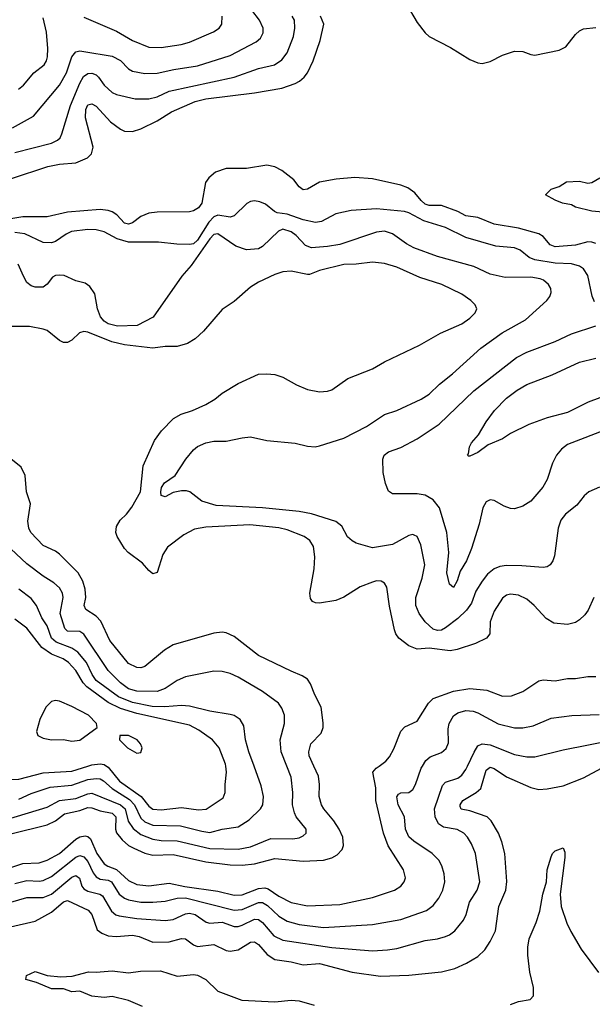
# Model space of a CAD drawing. Header units: inches. Extents: x 1305375 to 1407406, y 744550 to 841633.
# Tile 396 of 509: x 1375114 to 1377933, y 818828 to 823672. Entities that reach past the tile are written whole.
import ezdxf

# ---------------------------------------------------------------- set-up
doc = ezdxf.new("R2010")
doc.units = ezdxf.units.IN
doc.header["$MEASUREMENT"] = 0
doc.layers.add('B3871', color=7, linetype='Continuous')
doc.layers.add('B3872', color=7, linetype='Continuous')

msp = doc.modelspace()

# ---------------------------------------------------------------- linework, layer by layer
at = {"layer": 'B3871', "color": 5}
for points, elevation in [([(1374998.3, 820000), (1375014.9, 819974.9), (1375050, 819943.5), (1375074.3, 819934.3), (1375110, 819935.1), (1375230, 819967.1), (1375370, 819975.5), (1375449.6, 820000)], 1280), ([(1375050, 819736.9), (1375250, 819797.4), (1375310, 819830.1), (1375390, 819839.9), (1375450, 819863.3), (1375470, 819866), (1375610.9, 819810), (1375632.6, 819790), (1375648.8, 819728.8), (1375672.2, 819692.2), (1375710, 819663.1), (1375770, 819639.7), (1375810, 819634.4), (1375890, 819633), (1376050, 819595.2), (1376190, 819591.5), (1376250, 819603.1), (1376350, 819643.8), (1376457.9, 819642.1), (1376490, 819647.1), (1376510, 819657.4), (1376523.5, 819670), (1376523.5, 819690), (1376475.3, 819750), (1376466.2, 819770), (1376457.6, 819810), (1376459.1, 819870), (1376450, 819946), (1376429, 820000)], 1240), ([(1375069, 819210), (1375190, 819236.6), (1375270, 819281.2), (1375330, 819332), (1375350, 819338.2), (1375451.9, 819291.9), (1375469.2, 819269.2), (1375494.8, 819194.8), (1375517.7, 819177.7), (1375550, 819165), (1375590, 819162), (1375670, 819168.6), (1375701.7, 819161.7), (1375770, 819134.4), (1375850, 819136.2), (1375910, 819152.1), (1375930, 819150.2), (1375970, 819120.9), (1375990, 819112.6), (1376070, 819122.6), (1376130, 819092.1), (1376150, 819089.5), (1376190, 819095.5), (1376250, 819134.4), (1376270, 819135.4), (1376290, 819122), (1376332.5, 819072.5), (1376370, 819049), (1376450, 819037.4), (1376510, 819021.8), (1376590, 819028.3), (1376750, 818985.4), (1376890, 818967.3), (1377030, 818970.7), (1377190, 818988.6), (1377255.8, 819004.2), (1377313.3, 819030), (1377370, 819062.8), (1377403.3, 819096.7), (1377430, 819136.9), (1377455.8, 819190), (1377473, 819310), (1377506.7, 819390), (1377511.9, 819431.9), (1377502.6, 819570), (1377487.8, 819627.8), (1377471.2, 819670), (1377435.4, 819730), (1377414.8, 819750), (1377330, 819779.2), (1377287.7, 819787.7), (1377281.9, 819801.9), (1377281.5, 819810), (1377294.8, 819830), (1377361.2, 819870), (1377383.7, 819890), (1377410, 819979.2), (1377430, 819994.1), (1377450, 819988.2), (1377510, 819947.9), (1377630, 819895.3), (1377670, 819885), (1377710, 819887.6), (1377790, 819902.2), (1377890, 819941.5), (1377977.3, 819990)], 1120), ([(1375070, 819666), (1375250, 819711.3), (1375290, 819731.4), (1375334.9, 819765.1), (1375410, 819781), (1375450, 819796.1), (1375470, 819795.4), (1375510, 819780.3), (1375570, 819768.3), (1375588, 819750), (1375585.9, 819690), (1375591, 819671), (1375617.8, 819637.8), (1375650, 819610.1), (1375675.5, 819595.5), (1375730, 819570.9), (1375770, 819561), (1375870, 819565), (1376030, 819528.6), (1376150, 819514), (1376210, 819512.4), (1376270, 819519.7), (1376370, 819544.7), (1376510, 819532.9), (1376610, 819536.8), (1376650, 819548.8), (1376676.2, 819563.8), (1376700.7, 819590), (1376708.2, 819610), (1376703.9, 819650), (1376686.2, 819690), (1376661.1, 819730), (1376610.6, 819790), (1376598.9, 819810), (1376588, 819850), (1376589.9, 819910), (1376585.7, 819950), (1376562.6, 820000)], 1220), ([(1375070, 819501.8), (1375130, 819520.5), (1375210, 819523.3), (1375250, 819537.8), (1375310, 819569.6), (1375390, 819639.9), (1375410, 819652.1), (1375436.1, 819656.1), (1375450, 819654), (1375462.5, 819642.5), (1375494.6, 819570), (1375530, 819519.6), (1375547.3, 819507.3), (1375590.6, 819490.6), (1375650, 819436.8), (1375690, 819417), (1375750, 819411.6), (1375850, 819424.4), (1375927.4, 819407.4), (1376090, 819384), (1376170, 819364.5), (1376210, 819366.8), (1376290, 819397.4), (1376320.9, 819400.9), (1376336.5, 819396.5), (1376390, 819360.7), (1376450, 819329.1), (1376530, 819312.5), (1376690, 819319.5), (1376850, 819354.3), (1376958.7, 819390), (1376990.5, 819409.5), (1377007.4, 819430), (1377014, 819450), (1377003.7, 819490), (1376928.5, 819608.5), (1376904.5, 819670), (1376866.6, 819830), (1376866.8, 819893.2), (1376853.2, 819970), (1376868.7, 819990), (1376882.8, 820000)], 1180), ([(1375070, 819330.5), (1375150, 819352.8), (1375230, 819354.3), (1375270, 819369.2), (1375370, 819453.8), (1375390, 819461.6), (1375408.6, 819448.6), (1375420.8, 819410), (1375430, 819396.1), (1375450, 819384.9), (1375509.4, 819369.4), (1375521, 819361), (1375565.6, 819285.6), (1375587.9, 819267.9), (1375603.1, 819263.1), (1375690, 819250.1), (1375830, 819239.8), (1375870, 819245.6), (1375930, 819272.9), (1375950, 819276.6), (1375977.2, 819270), (1376032, 819232), (1376050, 819227.5), (1376110, 819232), (1376170, 819210.1), (1376190, 819210.5), (1376210, 819217.5), (1376270, 819246.9), (1376290, 819245.8), (1376310, 819230.7), (1376364.6, 819164.6), (1376410, 819144.2), (1376650, 819108.1), (1376850, 819091.5), (1376924.7, 819095.3), (1376970, 819102.5), (1377110, 819142.2), (1377170, 819150.2), (1377210, 819161.5), (1377230, 819170.2), (1377255.6, 819190), (1377298.5, 819241.5), (1377311.8, 819270), (1377328.9, 819330), (1377365.8, 819390), (1377378.9, 819430), (1377358.2, 819570), (1377338, 819618), (1377318.2, 819650), (1377299.7, 819670), (1377267.7, 819687.7), (1377200, 819700), (1377175.8, 819715.8), (1377159.5, 819750), (1377155.4, 819790), (1377194.7, 819905.3), (1377210, 819920.6), (1377270, 819940.5), (1377290, 819954.7), (1377310, 819983.2), (1377317.9, 820000)], 1140), ([(1375090, 819422.7), (1375150, 819437.8), (1375210, 819434.3), (1375230, 819437.7), (1375270, 819456.9), (1375390, 819551.5), (1375410, 819560.1), (1375430, 819554.1), (1375450, 819530.7), (1375475.5, 819475.5), (1375490, 819455.1), (1375510, 819444.3), (1375550, 819439.3), (1375566.3, 819430), (1375603.4, 819370), (1375630, 819350.6), (1375650, 819342.7), (1375710, 819330.5), (1375769.5, 819330.5), (1375830, 819336.1), (1375889.3, 819350.7), (1375930, 819351.7), (1376170, 819291.9), (1376210, 819295.1), (1376289.5, 819329.5), (1376310, 819329.3), (1376334.5, 819314.5), (1376390, 819261.2), (1376430, 819236.8), (1376490, 819220.8), (1376610, 819205.6), (1376850, 819220.5), (1376990, 819245.1), (1377116.3, 819290), (1377150, 819313.8), (1377177.7, 819350), (1377197.3, 819390), (1377206.6, 819430), (1377204, 819470), (1377191.6, 819510), (1377176.6, 819536.6), (1377143.9, 819570), (1377054, 819630), (1377030, 819651.3), (1377014, 819690), (1377007.5, 819750), (1376977.7, 819810), (1376970.7, 819849.3), (1376978, 819862), (1376990, 819868.2), (1377030, 819870.9), (1377050, 819885.2), (1377063, 819910), (1377090.7, 819990), (1377096.7, 820000)], 1160), ([(1375110, 819837.5), (1375170, 819865.9), (1375263.4, 819896.6), (1375370, 819905.7), (1375450, 819933.5), (1375490, 819939.7), (1375510, 819936.9), (1375527.4, 819927.4), (1375569.2, 819889.2), (1375655.1, 819835.1), (1375679, 819810), (1375710, 819743.6), (1375730, 819725.4), (1375770, 819709.7), (1375905.5, 819705.5), (1376010, 819679.6), (1376050, 819674.1), (1376110, 819689.6), (1376190, 819701.6), (1376243.8, 819736.2), (1376299.8, 819790), (1376310.6, 819810), (1376314.5, 819850), (1376302.8, 819902.8), (1376267.5, 820000)], 1260), ([(1375542, 820000), (1375550, 819995), (1375606.2, 819926.2), (1375712.3, 819850), (1375750, 819803), (1375770, 819787.7), (1375810, 819784.4), (1375910, 819796.1), (1375994.5, 819785.5), (1376031.5, 819788.5), (1376116.2, 819843.8), (1376126, 819870), (1376125, 819910), (1376131.8, 819970), (1376128.3, 820000)], 1280), ([(1377530, 818826.9), (1377570, 818842.3), (1377627.6, 818852.4), (1377644, 818870), (1377643.2, 818910), (1377625.6, 818985.6), (1377614.6, 819070), (1377614.8, 819110), (1377621.2, 819150), (1377656.7, 819230), (1377674.3, 819285.7), (1377689.7, 819370.3), (1377707, 819430), (1377710.7, 819490), (1377730, 819554), (1377736.9, 819570), (1377750, 819583.1), (1377790, 819597.6), (1377796.9, 819576.9), (1377797.5, 819550), (1377774.7, 819370), (1377779, 819310), (1377807.5, 819227.5), (1377827, 819187), (1377878.6, 819098.6), (1377964, 818984)], 1080), ([(1375718.1, 818818.1), (1375650, 818846.6), (1375570, 818866.6), (1375530, 818862.3), (1375470, 818867.6), (1375410, 818892), (1375370, 818889.1), (1375330, 818903.5), (1375270, 818904.5), (1375196.1, 818936.1), (1375143.7, 818950), (1375147, 818970), (1375190, 818990.2), (1375250, 818970.2), (1375316.9, 818963.1), (1375373.2, 818966.8), (1375452.5, 818987.5), (1375490, 818985.5), (1375570, 818993.5), (1375650, 818982.8), (1375709.4, 818990.6), (1375806.5, 818993.5), (1375890, 818966.1), (1375970, 818974.6), (1375990, 818972.2), (1376030.1, 818950), (1376090, 818892), (1376208.1, 818848.1), (1376370, 818839.9), (1376450, 818848.2), (1376490, 818845.2), (1376563.3, 818823.3)], 1080)]:
    msp.add_lwpolyline(points, dxfattribs=dict(at, elevation=elevation))
at = {"layer": 'B3872', "color": 5}
for points, elevation in [([(1375079.5, 823140.5), (1375182.9, 823197.1), (1375310, 823349.2), (1375344.2, 823410), (1375371.1, 823488.9), (1375390, 823513.6), (1375410, 823518.2), (1375430, 823516.1), (1375570, 823492.1), (1375610, 823471), (1375650, 823430.2), (1375670, 823419.4), (1375730, 823407), (1375790, 823409.5), (1375872.7, 823427.3), (1375990, 823444.3), (1376150, 823495.5), (1376277.7, 823562.3), (1376298.7, 823581.3), (1376311.9, 823608.1), (1376312.4, 823630), (1376294.6, 823670), (1376218.8, 823770)], 1160), ([(1377015.8, 823750), (1377070, 823658.7), (1377110, 823607.6), (1377130.4, 823590), (1377234.9, 823534.9), (1377330, 823476.5), (1377370, 823459), (1377390, 823456.1), (1377430, 823465.8), (1377490, 823498.2), (1377550, 823517.8), (1377590, 823515.8), (1377630, 823500.3), (1377650, 823497.8), (1377770, 823521.7), (1377801.6, 823538.4), (1377850, 823599.5), (1377870, 823616.5), (1377890, 823627.6), (1377950, 823632.9)], 1120), ([(1375074.5, 822890), (1375253.3, 822950), (1375310, 822961.5), (1375390, 822967.9), (1375447.9, 822992), (1375468.1, 823011.9), (1375475.8, 823044.1), (1375437.3, 823190), (1375440.2, 823230), (1375450, 823253.5), (1375470, 823257.8), (1375490, 823246.7), (1375560.6, 823170), (1375610, 823133.2), (1375630, 823123), (1375670, 823122.2), (1375710, 823135.1), (1375790, 823173.9), (1375861, 823219), (1375978, 823270), (1376030, 823282.7), (1376270, 823311.5), (1376405, 823335), (1376470, 823358.1), (1376490.7, 823369.3), (1376514.5, 823390), (1376530.5, 823410), (1376558.8, 823470), (1376593.3, 823570), (1376611, 823650), (1376594.1, 823690)], 1120), ([(1375090, 823019.3), (1375270, 823064.6), (1375300.5, 823079.5), (1375312.7, 823090), (1375321.8, 823110), (1375364.6, 823250), (1375410, 823360.2), (1375427.7, 823392.2), (1375450, 823407.1), (1375470, 823408.4), (1375490, 823400.5), (1375502.5, 823390), (1375530, 823349.3), (1375570, 823314.2), (1375590, 823303.5), (1375682.7, 823282.7), (1375750, 823282.4), (1375790, 823292), (1375850, 823320.4), (1376170, 823389), (1376290, 823431.9), (1376367.6, 823450), (1376404.8, 823475.2), (1376430.9, 823509.1), (1376462, 823590), (1376469.1, 823630), (1376466.2, 823670), (1376455.8, 823690)], 1140), ([(1375109, 823330), (1375133.2, 823350), (1375184.5, 823410), (1375234.6, 823450), (1375246.2, 823470), (1375251.1, 823490), (1375252.8, 823530), (1375246, 823610), (1375230, 823680.4)], 1180), ([(1375430, 823684.7), (1375590, 823616), (1375670, 823570.1), (1375750, 823536.3), (1375810, 823535.5), (1375909.2, 823550), (1375950, 823560.9), (1376068.3, 823611.7), (1376095.4, 823630), (1376109.7, 823650), (1376110.8, 823690)], 1180), ([(1377950, 822571.4), (1377930, 822578.2), (1377910, 822578.4), (1377850, 822562.7), (1377750, 822554.4), (1377725.1, 822565.1), (1377690, 822605.8), (1377670, 822618), (1377570, 822646.9), (1377450, 822666.2), (1377370, 822698.8), (1377310, 822707.6), (1377270, 822728.1), (1377190, 822757.9), (1377130, 822758.6), (1377110, 822764.6), (1377090, 822781.8), (1377059.5, 822819.5), (1377024, 822844), (1376990, 822858.6), (1376850, 822888.8), (1376763.8, 822896.2), (1376672.2, 822887.8), (1376590, 822872.2), (1376530, 822838), (1376510, 822834.7), (1376490, 822849.7), (1376463.4, 822883.4), (1376404.5, 822930), (1376370, 822948.6), (1376330, 822955.7), (1376230, 822940.2), (1376130, 822940.5), (1376078.3, 822921.7), (1376045.7, 822894.3), (1376029.5, 822870.5), (1376010.1, 822770), (1375993.6, 822746.4), (1375969, 822731), (1375950, 822726.4), (1375790, 822725.7), (1375750, 822720.2), (1375710, 822703.4), (1375670, 822672.9), (1375650, 822665.9), (1375630, 822671.4), (1375591.8, 822711.8), (1375570, 822727.5), (1375550, 822734), (1375510, 822737.8), (1375350, 822724.9), (1375250, 822701.4), (1375130, 822702.9), (1374878.1, 822661.9)], 1120), ([(1378002.7, 822722.7), (1377929.9, 822729.9), (1377850, 822749.8), (1377830, 822762), (1377785.2, 822770), (1377750, 822783.9), (1377702, 822810), (1377730, 822838), (1377770, 822851.3), (1377805.1, 822874.9), (1377870, 822877.3), (1377910, 822867.3), (1377930, 822870.7), (1377970, 822893.7)], 1080), ([(1377943.9, 822283.9), (1377932, 822312), (1377910, 822414.3), (1377890, 822447), (1377870, 822460.2), (1377830.7, 822470.7), (1377750, 822474.6), (1377650, 822490.9), (1377622, 822502), (1377577.5, 822537.5), (1377550, 822549.9), (1377457.6, 822557.6), (1377310, 822601), (1377210, 822649.1), (1377103.1, 822683.1), (1377030, 822722.2), (1377008.8, 822728.8), (1376870, 822741.6), (1376746.1, 822733.9), (1376670, 822716.3), (1376600, 822680), (1376570, 822674), (1376510, 822686.7), (1376430, 822715.3), (1376381.9, 822721.9), (1376368.1, 822728.1), (1376324.4, 822764.4), (1376296.4, 822776.4), (1376270, 822780.3), (1376250, 822776.8), (1376232.6, 822767.4), (1376170, 822707.1), (1376150, 822701.2), (1376090, 822709.6), (1376070, 822702.5), (1376044.8, 822675.2), (1375990, 822587.8), (1375970, 822569.9), (1375950, 822566.6), (1375887.4, 822567.4), (1375797.5, 822577.5), (1375650, 822576.8), (1375594.3, 822594.3), (1375530, 822628.8), (1375490, 822638.4), (1375450, 822640.4), (1375369.7, 822630.3), (1375342.7, 822617.3), (1375290, 822581.4), (1375270, 822574.8), (1375230, 822575.8), (1375138.9, 822618.9), (1375090, 822625.2)], 1140), ([(1377967.9, 821372.1), (1377916.1, 821350), (1377892.3, 821330), (1377856.2, 821283.8), (1377801.1, 821238.9), (1377777.3, 821210), (1377764.9, 821170), (1377745.8, 821034.2), (1377738.7, 821010), (1377725.5, 820990), (1377710, 820979.7), (1377690, 820976.4), (1377586, 820986), (1377510, 820987.3), (1377477.8, 820982.2), (1377450, 820970.9), (1377416, 820944), (1377390.1, 820909.9), (1377360.2, 820859.8), (1377337.9, 820802.1), (1377312.7, 820767.3), (1377270, 820726.3), (1377210, 820679.8), (1377190, 820668.9), (1377170, 820666.3), (1377150, 820673.8), (1377109.9, 820709.9), (1377080.7, 820750), (1377063.7, 820790), (1377064.5, 820830), (1377095.8, 820924.2), (1377108.1, 820990), (1377089, 821089), (1377070, 821129.4), (1377056.6, 821136.6), (1377050, 821139.5), (1377030, 821134.5), (1376950, 821089.8), (1376850, 821074.3), (1376770, 821096.3), (1376750, 821108), (1376728.5, 821128.5), (1376700.5, 821180.5), (1376670, 821203.7), (1376550, 821240.6), (1376490, 821252.5), (1376309, 821271), (1376081.7, 821281.7), (1376010, 821303.5), (1375952, 821350), (1375934.8, 821354.8), (1375910, 821354.4), (1375870, 821345.2), (1375830, 821324.1), (1375810.8, 821330.8), (1375808.5, 821350), (1375812.4, 821370), (1375826.7, 821393.3), (1375879.8, 821430), (1375932.7, 821510), (1375970, 821556.5), (1375990, 821572.8), (1376029.6, 821590), (1376070, 821598), (1376130, 821597.7), (1376210, 821615.3), (1376250, 821619.5), (1376330, 821602.3), (1376470, 821587.9), (1376530, 821573.6), (1376568.6, 821571.4), (1376590, 821574.9), (1376710, 821613.7), (1376820.4, 821670), (1376910, 821729), (1376970.6, 821749.4), (1377090, 821804.4), (1377130, 821830.2), (1377180.3, 821879.7), (1377245.1, 821930), (1377384.5, 822055.5), (1377488.4, 822131.6), (1377604.4, 822195.6), (1377708.2, 822290), (1377724, 822310), (1377729.7, 822330), (1377728.3, 822350), (1377716.9, 822370), (1377692.6, 822390), (1377676.7, 822396.7), (1377630, 822405), (1377503.7, 822403.7), (1377430, 822419.5), (1377350, 822458.3), (1377170, 822507.4), (1377054.7, 822550), (1377017.3, 822570), (1376950, 822618.8), (1376910, 822631.7), (1376870, 822627.1), (1376690, 822566.7), (1376630, 822555.8), (1376550, 822549.3), (1376520.7, 822560.7), (1376475.4, 822610), (1376450, 822628.1), (1376410, 822641.6), (1376388.6, 822631.4), (1376310, 822555.6), (1376290, 822544.4), (1376230, 822540.4), (1376178.3, 822558.3), (1376090, 822617.8), (1376070, 822614.5), (1376050, 822594.1), (1375957.9, 822462.1), (1375911.8, 822410), (1375771.8, 822208.2), (1375692.3, 822167.7), (1375596, 822164), (1375550, 822176), (1375529.5, 822189.5), (1375511.7, 822210), (1375496.6, 822250), (1375483.5, 822323.5), (1375458.7, 822358.7), (1375436.6, 822376.6), (1375390, 822386.9), (1375333, 822413), (1375310, 822415.5), (1375290, 822412.8), (1375275.1, 822404.9), (1375249.3, 822370.7), (1375230, 822356.8), (1375190, 822356.8), (1375170, 822363.5), (1375150, 822379.8), (1375132.2, 822410), (1375107.1, 822470)], 1160), ([(1377940.7, 820830), (1377912.8, 820767.2), (1377896.4, 820743.6), (1377870, 820719.2), (1377850, 820706.2), (1377810, 820696.4), (1377743.3, 820703.3), (1377705.5, 820725.5), (1377646.6, 820790), (1377610, 820820.4), (1377570, 820840.3), (1377530, 820846.6), (1377510, 820840.9), (1377490, 820825.7), (1377450, 820762), (1377430.2, 820710), (1377428.8, 820650), (1377411.7, 820630), (1377357.4, 820602.6), (1377266.9, 820573.1), (1377232.9, 820567.1), (1377130, 820579.4), (1377070, 820574.8), (1377030, 820592.2), (1376979.8, 820630), (1376966, 820650), (1376959.4, 820670), (1376933.7, 820786.3), (1376920.8, 820880.8), (1376910, 820900.5), (1376892.7, 820910), (1376870, 820910.8), (1376850, 820905.6), (1376790, 820881.8), (1376709.5, 820830.5), (1376670, 820814), (1376590, 820802), (1376570, 820803.5), (1376555.1, 820810), (1376545, 820825), (1376541.8, 820850), (1376563.4, 820970), (1376566.6, 821030), (1376560, 821080), (1376542, 821110), (1376515.1, 821130), (1376430, 821162.8), (1376390, 821172.5), (1376247.6, 821187.6), (1376030, 821175.4), (1375975.1, 821164.9), (1375921.7, 821138.3), (1375842.2, 821077.8), (1375819.2, 821040.8), (1375790, 820952.3), (1375770, 820946.3), (1375750, 820962), (1375719.1, 820999.1), (1375647.4, 821050), (1375629.8, 821070), (1375594.6, 821130), (1375586.6, 821150), (1375590, 821178.8), (1375608, 821210), (1375640.3, 821239.7), (1375666.9, 821273.1), (1375708.6, 821350), (1375722.3, 821477.7), (1375777.8, 821602.2), (1375812.8, 821650), (1375871.5, 821710), (1375908.4, 821731.6), (1375964.5, 821750), (1376030, 821778.8), (1376074.3, 821805.7), (1376110, 821835.3), (1376190, 821882.3), (1376290, 821928.7), (1376330, 821930.4), (1376370, 821926), (1376410, 821913.7), (1376476.2, 821876.2), (1376530, 821852.8), (1376590, 821842), (1376630, 821844), (1376650, 821851.5), (1376730, 821906.3), (1376850, 821954.9), (1376910, 821988.9), (1377082.7, 822070), (1377186, 822130), (1377290, 822176), (1377330, 822203.6), (1377356.3, 822230), (1377363.6, 822250), (1377355.6, 822270), (1377335.1, 822290), (1377290, 822321.7), (1377192, 822370), (1377083.9, 822403.9), (1376970, 822454.1), (1376910, 822472.5), (1376850, 822479.2), (1376770, 822469.9), (1376710, 822468.4), (1376590, 822438.3), (1376541.3, 822418.7), (1376530, 822417.7), (1376450, 822435.5), (1376410, 822430.9), (1376370, 822417.8), (1376290, 822380.2), (1376250, 822356.1), (1376170, 822286.4), (1376110, 822245.8), (1376019.6, 822140.4), (1375977.3, 822102.7), (1375940.2, 822079.8), (1375890, 822064.5), (1375830, 822064.9), (1375770, 822056.3), (1375630, 822072.3), (1375567.1, 822087.1), (1375450, 822134.5), (1375430, 822138.4), (1375408, 822132), (1375370, 822095.8), (1375350, 822084.2), (1375330, 822084.2), (1375310, 822093.7), (1375250, 822142.2), (1375230, 822149.8), (1375163, 822163), (1375070, 822162)], 1180), ([(1378010, 821658.4), (1377810, 821581.8), (1377780.5, 821559.5), (1377756.3, 821530), (1377737.1, 821490), (1377710.2, 821410), (1377688.5, 821371.5), (1377630, 821303.5), (1377590, 821278.3), (1377550, 821266), (1377530, 821267.3), (1377498.6, 821278.6), (1377450, 821307), (1377430, 821309.5), (1377410, 821299.3), (1377393.7, 821270), (1377376.5, 821190), (1377337.9, 821070), (1377313.3, 821010), (1377281.8, 820958.2), (1377267.9, 820912.1), (1377250, 820878.7), (1377230, 820895.6), (1377217.4, 820950), (1377227.2, 821050), (1377216.8, 821150), (1377181.1, 821270), (1377150, 821309.2), (1377110, 821332.2), (1377070, 821338.8), (1376950, 821339.9), (1376930, 821351.8), (1376914.8, 821390), (1376904, 821444), (1376901.1, 821510), (1376908.1, 821530), (1376930, 821546.6), (1376990, 821567), (1377070, 821609.3), (1377178.1, 821681.9), (1377350, 821846), (1377559.7, 822010), (1377610, 822036.3), (1377750, 822088.5), (1377830, 822126), (1377950, 822165.8)], 1140), ([(1377970, 821810.9), (1377913, 821790), (1377810, 821739.3), (1377710, 821713.3), (1377619.5, 821680.5), (1377530, 821635.8), (1377490, 821609.7), (1377420.2, 821579.8), (1377370, 821542.6), (1377330, 821525.2), (1377324, 821524), (1377318, 821530), (1377323.1, 821536.9), (1377327.8, 821570), (1377337.6, 821590), (1377372.3, 821630), (1377410, 821693), (1377451.3, 821750), (1377509.8, 821810), (1377563, 821850), (1377610, 821876.5), (1377735.7, 821924.3), (1377870, 821986.6), (1377950, 822007.3)], 1120), ([(1376562.6, 820000), (1376539.5, 820050), (1376536.8, 820070), (1376547.1, 820110), (1376598, 820162), (1376607.7, 820190), (1376607.9, 820212.1), (1376598.8, 820290), (1376567.2, 820350), (1376545.4, 820405.4), (1376530, 820428), (1376504.8, 820444.8), (1376450, 820466.8), (1376290, 820544.8), (1376170, 820636.8), (1376130, 820656), (1376110, 820659.2), (1376070, 820653.5), (1375870, 820596.1), (1375826.2, 820570), (1375730, 820489.8), (1375710, 820484.1), (1375690, 820485.3), (1375650, 820505.5), (1375558.6, 820618.6), (1375512.8, 820712.8), (1375490, 820737.3), (1375439.3, 820770), (1375432.1, 820790), (1375439.6, 820830), (1375437.1, 820870), (1375424.9, 820910), (1375401.3, 820950), (1375310, 821042.5), (1375290, 821056.8), (1375230, 821084.9), (1375168.5, 821150), (1375159.5, 821170), (1375154.9, 821205.1), (1375167.3, 821290), (1375147.1, 821350), (1375140.5, 821430), (1375122, 821470), (1375070, 821512.4)], 1220), ([(1376429, 820000), (1376401.8, 820070), (1376396.8, 820130), (1376416.8, 820210), (1376417.4, 820250), (1376405.2, 820285.2), (1376387.3, 820310), (1376310, 820367.6), (1376190, 820437), (1376150, 820455.8), (1376110, 820465), (1376070, 820466.3), (1375930, 820438.4), (1375890, 820421.2), (1375830, 820381.5), (1375790, 820366.7), (1375690, 820367.8), (1375650, 820380.5), (1375611, 820410), (1375549.3, 820470), (1375429.5, 820649.5), (1375410, 820662.4), (1375350, 820664.3), (1375336.4, 820676.4), (1375313.4, 820750), (1375328.7, 820830), (1375325.2, 820850), (1375310, 820876.2), (1375281.6, 820901.6), (1375230, 820933.7), (1375150, 820994.8), (1375070, 821068.7)], 1240), ([(1376267.5, 820000), (1376242, 820070), (1376226.3, 820130), (1376217.7, 820197.7), (1376198.7, 820230), (1376170, 820248.2), (1376150, 820253.7), (1376050.2, 820269.8), (1375950, 820294.8), (1375910, 820298.4), (1375828, 820292), (1375766.2, 820293.8), (1375670, 820312.6), (1375600.7, 820340.7), (1375490, 820420.8), (1375471, 820450), (1375443.1, 820510), (1375400.4, 820560.4), (1375370, 820580.7), (1375294, 820610), (1375271.3, 820630), (1375249.3, 820689.3), (1375223.4, 820730), (1375197.4, 820790), (1375170, 820825), (1375110, 820870.6)], 1260), ([(1376128.3, 820000), (1376127.1, 820010), (1376096.7, 820090), (1376063.4, 820130), (1375996.7, 820176.7), (1375950, 820200.6), (1375690, 820258.2), (1375610, 820282.6), (1375550, 820312.9), (1375444, 820390), (1375426.3, 820410), (1375390, 820471.1), (1375354.2, 820510), (1375327.7, 820527.7), (1375270, 820551.3), (1375223.6, 820583.6), (1375150, 820678.5), (1375090, 820722.4)], 1280), ([(1376882.8, 820000), (1376916.3, 820023.7), (1376933.7, 820046.3), (1376955.3, 820084.7), (1376990, 820172.2), (1377010, 820192.9), (1377070, 820220.9), (1377126.8, 820310), (1377150, 820332.8), (1377250, 820368.5), (1377330, 820381.8), (1377412.8, 820372.8), (1377490, 820344.2), (1377534.3, 820345.7), (1377590, 820367.2), (1377670, 820418.9), (1377690, 820423.6), (1377750, 820419.6), (1377810, 820430.3), (1377850, 820430.3), (1377910, 820440.3), (1377950, 820440.9)], 1180), ([(1377096.7, 820000), (1377113.1, 820026.9), (1377134.2, 820045.8), (1377190, 820067.3), (1377213.4, 820086.6), (1377225.1, 820114.9), (1377223.3, 820183.3), (1377227.6, 820210), (1377250, 820247.3), (1377270, 820262), (1377310, 820273.5), (1377345.5, 820270), (1377370, 820261.4), (1377470, 820207.3), (1377550, 820188.1), (1377590, 820187.9), (1377641.2, 820198.8), (1377730, 820236.3), (1377831.2, 820248.8), (1377965.7, 820254.3)], 1160), ([(1377317.9, 820000), (1377350.7, 820069.3), (1377370, 820100.2), (1377390, 820108.9), (1377430, 820105.1), (1377550, 820057), (1377610, 820046), (1377650, 820045.5), (1377790, 820079.3), (1378030, 820127.5), (1378150, 820182.5), (1378230, 820196.4), (1378290, 820197), (1378390, 820207.7), (1378421.7, 820201.7), (1378457.6, 820170), (1378497.7, 820150), (1378507.8, 820130), (1378499.1, 820090), (1378486.5, 820053.5), (1378472.5, 820030), (1378437.3, 820000)], 1140), ([(1375449.6, 820000), (1375470, 820006.3), (1375510, 820011.8), (1375530, 820007.5), (1375542, 820000)], 1280)]:
    msp.add_lwpolyline(points, dxfattribs=dict(at, elevation=elevation))
at = {"layer": 'B3872', "color": 5, "elevation": 1320}
for points in [[(1375290, 820322.2), (1375270, 820318.2), (1375242.5, 820290), (1375213.7, 820230), (1375196.9, 820170), (1375202.6, 820150), (1375230, 820136.6), (1375271.2, 820128.8), (1375330, 820130.2), (1375370, 820122.2), (1375410, 820128), (1375496.2, 820190), (1375492.9, 820210), (1375453.2, 820250), (1375370, 820293.3), (1375310, 820319.8)], [(1375650, 820150.9), (1375606.8, 820150), (1375605.5, 820130), (1375645.2, 820090), (1375690, 820063.1), (1375710, 820066.4), (1375717.7, 820090), (1375708.5, 820110), (1375691.7, 820130)]]:
    msp.add_lwpolyline(points, close=True, dxfattribs=at)

doc.saveas('drawing.dxf')
